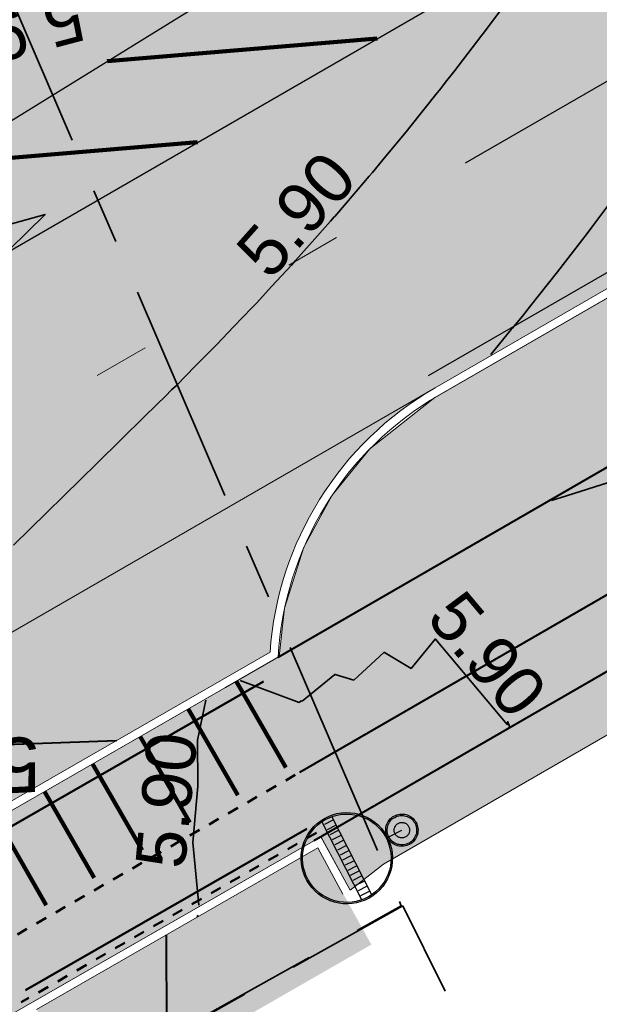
# Model space of a CAD drawing. Header units: metres. Extents: x 538891 to 1080079, y 6588829 to 13178720.
# Tile 602 of 656: x 540128 to 540138, y 6589271 to 6589289. Entities that reach past the tile are written whole.
import ezdxf

# ---------------------------------------------------------------- set-up
doc = ezdxf.new("R2010")
doc.units = ezdxf.units.M
doc.header["$LTSCALE"] = 0.4
for name, pattern in [('#16_019061_PP_TL_liiklusskeem$0$921-50less', [10, 2.5, -7.5]), ('#16_019061_PP_TL_liiklusskeem$0$VIA31', [1, 0.5, -0.5]), ('#9_DASHED', [47.625, 31.75, -15.875]), ('#9_DASHEDX2', [3.75, 2.5, -1.25]), ('KATASTRIPIIR', [17.5, 10, -2.5, 2.5, -2.5])]:
    doc.linetypes.add(name, pattern=pattern)
doc.layers.add('GEO', color=7, linetype='Continuous')
doc.layers.add('KOLDE PST', color=7, linetype='Continuous')
doc.styles.add('Arial', font='arial.ttf')
doc.styles.add('Swis721 Lt BT', font='swissl.ttf')
doc.linetypes.add('#15_019061_PP_ELV-4-01_v01_Puhas$0$KABEL3', pattern='A,7.5,-1.659124,-0.840876,["y",Arial,S=1.2,R=180,X=-0.840876,Y=0.134015],0,5.5,0,-0.840876,["y",Arial,S=1.2,R=0,X=-0.840876,Y=-0.6],-1.659124', length=18)

# ---------------------------------------------------------------- blocks, each defined once
blk = doc.blocks.new('#9_019061_PP_TL (2D)')
at = {"linetype": 'Continuous', "lineweight": 0, "true_color": 0xd6d6d6}
h = blk.add_hatch(color=254, dxfattribs=at)
h.paths.add_polyline_path([(538956.619, 6589596.418), (538956.399, 6589594.931), (538955.557, 6589591.017), (538954.133, 6589584.398), (538946.055, 6589550.904), (538946.132, 6589549.477), (538946.401, 6589548.074), (538946.857, 6589546.721), (538947.493, 6589545.441), (538948.296, 6589544.26), (538949.252, 6589543.199), (538950.343, 6589542.276), (538951.549, 6589541.511), (538969.575, 6589536.753), (538970.396, 6589536.527), (538971.211, 6589536.284), (538972.021, 6589536.023), (538972.826, 6589535.745), (538973.624, 6589535.451), (538974.416, 6589535.139), (538975.201, 6589534.81), (538975.979, 6589534.465), (538985.315, 6589530.203), (538985.898, 6589529.944), (538986.487, 6589529.698), (538987.081, 6589529.464), (538987.68, 6589529.243), (538988.283, 6589529.035), (538988.891, 6589528.839), (538989.502, 6589528.657), (538990.118, 6589528.487), (539013.921, 6589522.205), (539014.577, 6589522.037), (539015.238, 6589521.891), (539015.904, 6589521.768), (539016.573, 6589521.667), (539017.246, 6589521.589), (539017.92, 6589521.534), (539018.597, 6589521.501), (539019.273, 6589521.492), (539025.962, 6589521.511), (539026.834, 6589521.504), (539027.707, 6589521.478), (539028.578, 6589521.433), (539029.449, 6589521.369), (539030.318, 6589521.285), (539031.184, 6589521.183), (539032.049, 6589521.063), (539032.91, 6589520.923), (539044.818, 6589518.86), (539077.297, 6589513.225), (539077.296, 6589513.225), (539079.024, 6589512.918), (539080.749, 6589512.595), (539082.472, 6589512.256), (539084.191, 6589511.902), (539085.907, 6589511.533), (539087.62, 6589511.149), (539089.329, 6589510.749), (539091.034, 6589510.334), (539276.906, 6589464.221), (539339.994, 6589448.57), (539463.228, 6589417.997), (539592.906, 6589386.497), (539593.492, 6589386.288), (539594.022, 6589385.963), (539594.474, 6589385.536), (539594.828, 6589385.025), (539595.069, 6589384.452), (539595.187, 6589383.841), (539595.176, 6589383.219), (539595.038, 6589382.613), (539593.526, 6589378.182), (539596.74, 6589377.664), (539598.091, 6589381.525), (539598.409, 6589382.215), (539598.853, 6589382.833), (539599.405, 6589383.356), (539600.045, 6589383.765), (539600.751, 6589384.046), (539601.498, 6589384.189), (539602.258, 6589384.188), (539603.005, 6589384.044), (539622.839, 6589379.226), (539623.37, 6589379.093), (539623.9, 6589378.953), (539624.427, 6589378.805), (539624.953, 6589378.65), (539625.476, 6589378.489), (539625.997, 6589378.32), (539626.516, 6589378.144), (539627.032, 6589377.96), (539648.614, 6589370.134), (539669.021, 6589365.177), (539681.019, 6589364.914), (539681.156, 6589364.909), (539681.293, 6589364.901), (539681.429, 6589364.888), (539681.565, 6589364.872), (539681.701, 6589364.852), (539681.836, 6589364.829), (539681.97, 6589364.802), (539682.103, 6589364.771), (539700.86, 6589360.159), (539822.143, 6589329.985), (539839.249, 6589325.729), (539975.191, 6589291.908), (539998.095, 6589286.21), (540004.498, 6589284.617), (540014.909, 6589282.027), (540081.531, 6589265.452), (540091.239, 6589263.039), (540093.086, 6589262.702), (540094.957, 6589262.539), (540096.835, 6589262.552), (540098.704, 6589262.742), (540100.546, 6589263.105), (540102.346, 6589263.64), (540104.088, 6589264.342), (540105.757, 6589265.204), (540119.545, 6589273.167), (540135.021, 6589282.105), (540150.081, 6589290.803), (540150.8, 6589291.121), (540151.567, 6589291.295), (540152.353, 6589291.318), (540153.129, 6589291.189), (540153.866, 6589290.913), (540154.535, 6589290.499), (540155.112, 6589289.965), (540155.575, 6589289.329), (540156.315, 6589288.29), (540147.173, 6589305.886), (540145.5, 6589308.993), (540145.786, 6589308.19), (540145.939, 6589307.352), (540145.956, 6589306.5), (540145.835, 6589305.656), (540145.581, 6589304.843), (540145.199, 6589304.081), (540144.7, 6589303.39), (540144.097, 6589302.789), (540139.373, 6589298.966), (540138.753, 6589298.472), (540138.125, 6589297.988), (540137.49, 6589297.514), (540136.847, 6589297.051), (540136.197, 6589296.597), (540135.54, 6589296.154), (540134.875, 6589295.721), (540134.204, 6589295.299), (540108.475, 6589279.397), (540107.332, 6589278.725), (540106.161, 6589278.104), (540104.963, 6589277.536), (540103.741, 6589277.021), (540102.498, 6589276.561), (540101.236, 6589276.155), (540099.957, 6589275.807), (540098.663, 6589275.515), (540097.17, 6589275.246), (540095.667, 6589275.043), (540094.156, 6589274.907), (540092.641, 6589274.838), (540091.124, 6589274.835), (540089.608, 6589274.9), (540088.097, 6589275.031), (540086.593, 6589275.228), (540086.013, 6589275.334), (540071.045, 6589278.067), (540070.735, 6589278.133), (540045.334, 6589284.453), (540008.507, 6589293.615), (539981.797, 6589300.261), (539962.634, 6589305.028), (539854.991, 6589331.808), (539839.266, 6589335.721), (539795.802, 6589346.534), (539779.961, 6589350.475), (539747.852, 6589358.464), (539745.864, 6589358.958), (539683.743, 6589374.413), (539643.801, 6589384.116), (539626.573, 6589388.301), (539624.471, 6589388.811), (539620.584, 6589389.756), (539620.043, 6589389.891), (539619.504, 6589390.034), (539618.967, 6589390.184), (539618.432, 6589390.342), (539617.899, 6589390.508), (539617.369, 6589390.68), (539616.841, 6589390.861), (539616.316, 6589391.048), (539594.781, 6589398.905), (539574.375, 6589403.862), (539564.616, 6589406.232), (539550.32, 6589406.917), (539550.201, 6589406.924), (539550.082, 6589406.934), (539549.964, 6589406.946), (539549.846, 6589406.962), (539549.728, 6589406.98), (539549.611, 6589407.002), (539549.495, 6589407.026), (539549.379, 6589407.052), (539480.217, 6589423.853), (539479.286, 6589424.179), (539478.438, 6589424.681), (539477.705, 6589425.34), (539477.115, 6589426.131), (539476.692, 6589427.021), (539476.451, 6589427.978), (539476.404, 6589428.963), (539476.55, 6589429.938), (539476.921, 6589431.417), (539476.937, 6589431.486), (539476.954, 6589431.554), (539476.971, 6589431.622), (539476.989, 6589431.69), (539477.007, 6589431.758), (539477.025, 6589431.826), (539477.044, 6589431.894), (539477.062, 6589431.962), (539470.257, 6589433.641), (539470.218, 6589433.48), (539469.749, 6589431.55), (539469.425, 6589430.622), (539468.924, 6589429.776), (539468.268, 6589429.044), (539467.481, 6589428.454), (539466.594, 6589428.03), (539465.642, 6589427.787), (539464.66, 6589427.736), (539463.687, 6589427.878), (539425.886, 6589437.255), (539382.408, 6589445.676), (539380.499, 6589446.052), (539378.593, 6589446.44), (539376.689, 6589446.841), (539374.788, 6589447.254), (539372.89, 6589447.68), (539370.994, 6589448.117), (539369.102, 6589448.568), (539367.212, 6589449.03), (539341.679, 6589455.364), (539278.592, 6589471.015), (539243.813, 6589479.643), (539240.016, 6589480.586), (539092.72, 6589517.128), (539090.954, 6589517.558), (539089.184, 6589517.972), (539087.41, 6589518.37), (539085.633, 6589518.752), (539083.852, 6589519.119), (539082.069, 6589519.469), (539080.282, 6589519.804), (539078.492, 6589520.122), (539055.024, 6589524.192), (539045.026, 6589525.939), (539044.509, 6589526.046), (539043.994, 6589526.159), (539043.481, 6589526.279), (539042.969, 6589526.406), (539042.459, 6589526.54), (539041.95, 6589526.68), (539041.444, 6589526.827), (539040.939, 6589526.981), (539020.283, 6589533.423), (539020.124, 6589533.472), (539019.966, 6589533.52), (539019.806, 6589533.567), (539019.647, 6589533.614), (539019.487, 6589533.659), (539019.327, 6589533.704), (539019.167, 6589533.748), (539019.007, 6589533.79), (539001.446, 6589538.425), (539000.921, 6589538.556), (539000.392, 6589538.673), (538999.861, 6589538.775), (538999.327, 6589538.863), (538998.79, 6589538.937), (538998.252, 6589538.996), (538997.713, 6589539.04), (538997.172, 6589539.07), (538990.901, 6589539.331), (538989.82, 6589539.39), (538988.74, 6589539.479), (538987.664, 6589539.597), (538986.592, 6589539.744), (538985.523, 6589539.92), (538984.46, 6589540.125), (538983.403, 6589540.358), (538982.352, 6589540.621), (538976.477, 6589542.171), (538972.357, 6589543.376), (538966.367, 6589545.17), (538965.446, 6589545.541), (538964.553, 6589545.974), (538963.693, 6589546.469), (538962.869, 6589547.022), (538962.085, 6589547.631), (538961.346, 6589548.293), (538960.654, 6589549.004), (538960.014, 6589549.763), (538959.541, 6589550.426), (538959.111, 6589551.118), (538958.725, 6589551.837), (538958.386, 6589552.578), (538958.095, 6589553.339), (538957.853, 6589554.117), (538957.66, 6589554.909), (538957.518, 6589555.711), (538957.352, 6589556.833), (538957.228, 6589557.96), (538957.145, 6589559.091), (538957.105, 6589560.224), (538957.106, 6589561.358), (538957.15, 6589562.491), (538957.235, 6589563.621), (538957.363, 6589564.748), (538957.418, 6589565.229), (538957.476, 6589565.71), (538957.537, 6589566.19), (538957.6, 6589566.67), (538957.666, 6589567.15), (538957.735, 6589567.629), (538957.806, 6589568.108), (538957.881, 6589568.587), (538959.079, 6589575.298), (538962.064, 6589589.129), (538963.31, 6589594.998), (538960.215, 6589595.655)])
h.paths.add_polyline_path([(540045.416, 6589280.49), (540045.226, 6589280.442), (540045.049, 6589280.358), (540044.892, 6589280.241), (540044.76, 6589280.095), (540044.66, 6589279.927), (540044.594, 6589279.742), (540044.546, 6589279.548), (540044.517, 6589279.354), (540044.527, 6589279.159), (540044.575, 6589278.968), (540044.659, 6589278.791), (540044.776, 6589278.634), (540044.922, 6589278.503), (540045.09, 6589278.402), (540045.275, 6589278.336), (540051.097, 6589276.888), (540051.291, 6589276.859), (540051.487, 6589276.869), (540051.677, 6589276.917), (540051.854, 6589277.001), (540052.012, 6589277.118), (540052.143, 6589277.264), (540052.244, 6589277.432), (540052.309, 6589277.617), (540052.358, 6589277.811), (540052.386, 6589278.005), (540052.376, 6589278.201), (540052.328, 6589278.391), (540052.244, 6589278.568), (540052.127, 6589278.725), (540051.982, 6589278.857), (540051.813, 6589278.957), (540051.629, 6589279.023), (540045.806, 6589280.471), (540045.612, 6589280.5)])
h.paths.add_polyline_path([(540147.292, 6589298.631), (540147.101, 6589298.587), (540146.923, 6589298.506), (540141.727, 6589295.505), (540141.568, 6589295.391), (540141.434, 6589295.248), (540141.33, 6589295.081), (540141.261, 6589294.898), (540141.229, 6589294.704), (540141.236, 6589294.508), (540141.28, 6589294.317), (540141.361, 6589294.139), (540141.475, 6589293.98), (540141.618, 6589293.846), (540141.785, 6589293.742), (540141.968, 6589293.673), (540142.162, 6589293.641), (540142.358, 6589293.648), (540142.549, 6589293.692), (540142.727, 6589293.773), (540147.923, 6589296.774), (540148.082, 6589296.888), (540148.216, 6589297.031), (540148.32, 6589297.198), (540148.389, 6589297.381), (540148.421, 6589297.575), (540148.414, 6589297.77), (540148.37, 6589297.961), (540148.289, 6589298.14), (540148.174, 6589298.299), (540148.031, 6589298.433), (540147.865, 6589298.537), (540147.681, 6589298.606), (540147.488, 6589298.638)])
h.paths.add_polyline_path([(539856.185, 6589327.595), (539856.05, 6589327.565), (539855.923, 6589327.511), (539855.808, 6589327.435), (539855.709, 6589327.338), (539855.629, 6589327.225), (539855.571, 6589327.1), (539855.538, 6589326.966), (539855.529, 6589326.828), (539855.546, 6589326.691), (539855.588, 6589326.559), (539855.653, 6589326.437), (539855.74, 6589326.329), (539855.845, 6589326.239), (539855.965, 6589326.17), (539856.696, 6589325.841), (539857.433, 6589325.526), (539858.176, 6589325.226), (539858.925, 6589324.94), (539859.68, 6589324.668), (539860.439, 6589324.411), (539861.203, 6589324.168), (539861.972, 6589323.94), (539925.828, 6589308.054), (539926.022, 6589308.025), (539926.217, 6589308.035), (539926.407, 6589308.083), (539926.585, 6589308.167), (539926.742, 6589308.284), (539926.873, 6589308.43), (539926.974, 6589308.598), (539927.04, 6589308.783), (539927.088, 6589308.977), (539927.116, 6589309.171), (539927.106, 6589309.367), (539927.058, 6589309.557), (539926.974, 6589309.734), (539926.857, 6589309.891), (539926.712, 6589310.022), (539926.543, 6589310.123), (539926.359, 6589310.189), (539856.46, 6589327.579), (539856.323, 6589327.6)])
h.paths.add_polyline_path([(539798.462, 6589341.956), (539798.327, 6589341.926), (539798.2, 6589341.872), (539798.085, 6589341.795), (539797.986, 6589341.699), (539797.906, 6589341.586), (539797.849, 6589341.461), (539797.815, 6589341.327), (539797.806, 6589341.189), (539797.823, 6589341.051), (539797.865, 6589340.92), (539797.931, 6589340.798), (539798.017, 6589340.69), (539798.122, 6589340.6), (539798.242, 6589340.531), (539798.973, 6589340.202), (539799.71, 6589339.887), (539800.454, 6589339.587), (539801.203, 6589339.3), (539801.957, 6589339.029), (539802.716, 6589338.771), (539803.481, 6589338.529), (539804.249, 6589338.301), (539819.106, 6589334.605), (539819.32, 6589334.574), (539819.535, 6589334.585), (539819.744, 6589334.637), (539819.939, 6589334.73), (539820.112, 6589334.859), (539820.257, 6589335.019), (539820.367, 6589335.204), (539820.439, 6589335.407), (539820.471, 6589335.62), (539820.46, 6589335.836), (539820.407, 6589336.045), (539820.315, 6589336.239), (539820.186, 6589336.412), (539820.026, 6589336.557), (539819.841, 6589336.668), (539819.638, 6589336.74), (539798.737, 6589341.94), (539798.601, 6589341.961)])
h.paths.add_polyline_path([(539755.286, 6589352.671), (539755.096, 6589352.623), (539754.919, 6589352.539), (539754.762, 6589352.422), (539754.63, 6589352.277), (539754.53, 6589352.109), (539754.464, 6589351.924), (539754.416, 6589351.73), (539754.387, 6589351.536), (539754.397, 6589351.34), (539754.445, 6589351.15), (539754.529, 6589350.973), (539754.646, 6589350.816), (539754.792, 6589350.684), (539754.96, 6589350.584), (539755.145, 6589350.518), (539760.967, 6589349.069), (539761.161, 6589349.041), (539761.357, 6589349.051), (539761.547, 6589349.099), (539761.724, 6589349.183), (539761.881, 6589349.3), (539762.013, 6589349.445), (539762.113, 6589349.614), (539762.179, 6589349.798), (539762.227, 6589349.992), (539762.256, 6589350.186), (539762.246, 6589350.382), (539762.198, 6589350.572), (539762.114, 6589350.749), (539761.997, 6589350.907), (539761.851, 6589351.038), (539761.683, 6589351.138), (539761.498, 6589351.204), (539755.676, 6589352.653), (539755.482, 6589352.681)])
h.paths.add_polyline_path([(539642.542, 6589380.476), (539642.333, 6589380.422), (539642.139, 6589380.329), (539641.967, 6589380.199), (539641.823, 6589380.038), (539641.714, 6589379.853), (539641.642, 6589379.649), (539641.612, 6589379.436), (539641.624, 6589379.22), (539641.678, 6589379.011), (539641.772, 6589378.817), (539641.902, 6589378.645), (539642.062, 6589378.501), (539642.248, 6589378.392), (539642.452, 6589378.321), (539681.41, 6589368.857), (539681.548, 6589368.837), (539681.688, 6589368.843), (539681.825, 6589368.874), (539681.953, 6589368.931), (539682.068, 6589369.01), (539682.166, 6589369.11), (539682.245, 6589369.226), (539682.3, 6589369.354), (539682.331, 6589369.491), (539682.336, 6589369.631), (539682.314, 6589369.769), (539682.268, 6589369.901), (539682.197, 6589370.022), (539682.106, 6589370.128), (539681.996, 6589370.215), (539681.872, 6589370.28), (539680.245, 6589370.933), (539679.455, 6589371.235), (539678.659, 6589371.524), (539677.858, 6589371.799), (539677.053, 6589372.061), (539676.244, 6589372.31), (539675.43, 6589372.544), (539674.613, 6589372.765), (539673.792, 6589372.971), (539642.971, 6589380.458), (539642.757, 6589380.488)])
h.paths.add_polyline_path([(539565.669, 6589399.152), (539565.501, 6589399.089), (539565.354, 6589398.987), (539565.236, 6589398.853), (539565.155, 6589398.694), (539565.114, 6589398.52), (539565.116, 6589398.341), (539565.128, 6589398.247), (539565.153, 6589398.156), (539565.189, 6589398.068), (539565.237, 6589397.986), (539565.296, 6589397.912), (539565.364, 6589397.846), (539565.44, 6589397.79), (539565.524, 6589397.744), (539566.236, 6589397.414), (539566.957, 6589397.101), (539567.684, 6589396.804), (539568.418, 6589396.524), (539569.158, 6589396.261), (539569.905, 6589396.016), (539570.656, 6589395.788), (539571.413, 6589395.577), (539624.038, 6589382.793), (539624.232, 6589382.766), (539624.428, 6589382.777), (539624.618, 6589382.826), (539624.794, 6589382.911), (539624.951, 6589383.029), (539625.081, 6589383.175), (539625.181, 6589383.344), (539625.246, 6589383.529), (539625.293, 6589383.724), (539625.32, 6589383.918), (539625.309, 6589384.113), (539625.26, 6589384.303), (539625.175, 6589384.48), (539625.057, 6589384.636), (539624.911, 6589384.767), (539624.742, 6589384.867), (539624.557, 6589384.931), (539566.023, 6589399.15), (539565.846, 6589399.173)])
h.paths.add_polyline_path([(539480.808, 6589419.797), (539480.673, 6589419.766), (539480.545, 6589419.711), (539480.43, 6589419.633), (539480.332, 6589419.535), (539480.253, 6589419.42), (539480.197, 6589419.293), (539480.165, 6589419.158), (539480.158, 6589419.019), (539480.177, 6589418.881), (539480.222, 6589418.75), (539480.29, 6589418.628), (539480.379, 6589418.522), (539480.486, 6589418.433), (539480.608, 6589418.366), (539481.431, 6589418.017), (539482.26, 6589417.682), (539483.095, 6589417.363), (539483.935, 6589417.059), (539484.781, 6589416.77), (539485.633, 6589416.497), (539486.489, 6589416.239), (539487.349, 6589415.997), (539515.455, 6589409.17), (539515.669, 6589409.14), (539515.884, 6589409.152), (539516.093, 6589409.206), (539516.287, 6589409.299), (539516.46, 6589409.429), (539516.603, 6589409.59), (539516.713, 6589409.775), (539516.784, 6589409.979), (539516.814, 6589410.192), (539516.802, 6589410.408), (539516.748, 6589410.617), (539516.654, 6589410.811), (539516.525, 6589410.983), (539516.364, 6589411.127), (539516.178, 6589411.236), (539515.975, 6589411.307), (539481.084, 6589419.783), (539480.947, 6589419.803)])
h.paths.add_polyline_path([(539411.518, 6589436.162), (539411.379, 6589436.121), (539411.251, 6589436.053), (539411.138, 6589435.963), (539411.045, 6589435.852), (539410.975, 6589435.726), (539410.93, 6589435.588), (539410.913, 6589435.444), (539410.924, 6589435.3), (539410.961, 6589435.161), (539411.026, 6589435.031), (539411.113, 6589434.916), (539411.221, 6589434.82), (539411.346, 6589434.747), (539411.482, 6589434.698), (539424.542, 6589431.459), (539429.395, 6589430.255), (539429.589, 6589430.226), (539429.785, 6589430.236), (539429.975, 6589430.284), (539430.152, 6589430.369), (539430.309, 6589430.486), (539430.44, 6589430.631), (539430.541, 6589430.8), (539430.606, 6589430.984), (539430.654, 6589431.178), (539430.682, 6589431.373), (539430.672, 6589431.568), (539430.624, 6589431.759), (539430.54, 6589431.936), (539430.423, 6589432.093), (539430.278, 6589432.225), (539430.11, 6589432.326), (539429.925, 6589432.392), (539425.084, 6589433.591), (539411.805, 6589436.163), (539411.661, 6589436.176)])
at = {"linetype": 'Continuous', "lineweight": 0, "true_color": 0xffdf7f}
h = blk.add_hatch(color=41, dxfattribs=at)
edge = h.paths.add_edge_path()
edge.add_line((540093.198, 6589254.743), (540093.146, 6589254.465))
edge.add_line((540093.146, 6589254.465), (540094.385, 6589252.136))
edge.add_line((540094.385, 6589252.136), (540094.986, 6589252.456))
edge.add_line((540094.986, 6589252.456), (540103.606, 6589257.075))
edge.add_arc((540150.834, 6589168.93), 100, 116.44621, 118.18256, ccw=False)
edge.add_arc((540095.922, 6589279.327), 23.3, 296.4462, 299.2481)
edge.add_line((540107.306, 6589258.997), (540112.428, 6589261.866))
edge.add_arc((540122.2, 6589244.416), 20, 105.1499, 119.2481, ccw=False)
edge.add_arc((540113.523, 6589276.462), 13.2, 285.1499, 311.7373)
edge.add_line((540122.311, 6589266.612), (540125.49, 6589269.448))
edge.add_arc((540132.147, 6589261.986), 10, 119.8756, 131.7373, ccw=False)
edge.add_line((540127.166, 6589270.657), (540132.825, 6589273.908))
edge.add_line((540132.825, 6589273.908), (540146.32, 6589281.702))
edge.add_arc((540147.32, 6589279.97), 2, 28.4285, 120.0082, ccw=False)
edge.add_line((540149.079, 6589280.922), (540157.642, 6589285.608))
edge.add_line((540157.642, 6589285.608), (540157.756, 6589285.671))
edge.add_line((540157.756, 6589285.671), (540156.315, 6589288.29))
edge.add_line((540156.315, 6589288.29), (540156.193, 6589288.203))
edge.add_line((540156.193, 6589288.203), (540155.217, 6589289.573))
edge.add_arc((540152.081, 6589287.339), 3.85, 35.4717, 120.0082)
edge.add_line((540150.156, 6589290.673), (540146.788, 6589288.728))
edge.add_arc((540143.997, 6589287.553), 3.028, -59.782, 22.8354, ccw=False)
edge.add_line((540145.521, 6589284.936), (540131.228, 6589276.681))
edge.add_line((540131.228, 6589276.681), (540125.17, 6589273.2))
edge.add_arc((540132.962, 6589260.971), 14.5, 122.5067, 131.4712)
edge.add_line((540123.36, 6589271.836), (540120.181, 6589269))
edge.add_arc((540113.523, 6589276.462), 10, 285.1533, 311.7373, ccw=False)
edge.add_arc((540122.202, 6589244.416), 23.2, 105.1533, 119.2515)
edge.add_line((540110.865, 6589264.658), (540105.563, 6589261.689))
edge.add_arc((540097.355, 6589276.347), 16.8, 259.4475, 299.2481, ccw=False)
edge.add_line((540094.278, 6589259.831), (540081.836, 6589262.146))
edge.add_line((540081.836, 6589262.146), (540052.599, 6589269.51))
edge.add_arc((540053.576, 6589273.389), 4, 182.03, 255.8645, ccw=False)
edge.add_line((540049.578, 6589273.247), (540048.642, 6589273.48))
edge.add_line((540048.642, 6589273.48), (540045.818, 6589274.183))
edge.add_line((540045.818, 6589274.183), (540045.301, 6589274.311))
edge.add_arc((540042.425, 6589275.166), 3, 255.8645, 343.4513, ccw=False)
edge.add_line((540041.692, 6589272.256), (540018.873, 6589277.989))
edge.add_arc((539971.036, 6589087.091), 196.8, 75.93195, 79.22948)
edge.add_line((540007.813, 6589280.424), (540002.01, 6589281.523))
edge.add_line((540002.01, 6589281.523), (539997.508, 6589282.379))
edge.add_arc((540016.826, 6589383.728), 103.173, 256.37498, 259.20847, ccw=False)
edge.add_line((539992.522, 6589283.458), (539978.82, 6589286.891))
edge.add_line((539978.82, 6589286.891), (539967.738, 6589289.668))
edge.add_arc((539845.423, 6588801.56), 503.2, 75.93195, 78.3238)
edge.add_line((539947.261, 6589294.348), (539874.805, 6589309.321))
edge.add_arc((539935.519, 6589603.113), 300, 251.50595, 258.3238, ccw=False)
edge.add_line((539840.357, 6589318.606), (539826.623, 6589323.2))
edge.add_line((539826.623, 6589323.2), (539808.227, 6589329.353))
edge.add_arc((539791.89, 6589280.513), 51.5, 71.5059, 90.8028)
edge.add_line((539791.169, 6589332.008), (539784.033, 6589331.908))
edge.add_arc((539783.774, 6589350.406), 18.5, 240.8111, 270.8028, ccw=False)
edge.add_line((539774.752, 6589334.255), (539767.6, 6589338.251))
edge.add_arc((539742.484, 6589293.29), 51.5, 60.8111, 86.6402)
edge.add_line((539745.502, 6589344.702), (539744.054, 6589344.787))
edge.add_arc((539759.002, 6589597.263), 252.918, 256.8587, 266.61175, ccw=False)
edge.add_arc((539764.853, 6589615.759), 272.264, 253.07093, 256.54465, ccw=False)
edge.add_line((539685.573, 6589355.293), (539684.553, 6589352.259))
edge.add_arc((539759.851, 6589598.285), 257.291, 252.98293, 256.65284)
edge.add_arc((539758.774, 6589595.02), 253.865, 256.71933, 266.63371)
edge.add_line((539743.867, 6589341.592), (539745.314, 6589341.507))
edge.add_arc((539742.484, 6589293.29), 48.3, 60.8111, 86.6402, ccw=False)
edge.add_line((539766.039, 6589335.457), (539773.191, 6589331.462))
edge.add_arc((539783.774, 6589350.406), 21.7, 240.8111, 270.8028)
edge.add_line((539784.078, 6589328.708), (539791.214, 6589328.808))
edge.add_arc((539791.89, 6589280.513), 48.3, 71.5059, 90.8028, ccw=False)
edge.add_line((539807.212, 6589326.319), (539825.608, 6589320.165))
edge.add_line((539825.608, 6589320.165), (539839.342, 6589315.572))
edge.add_arc((539935.519, 6589603.113), 303.2, 251.50595, 258.3238)
edge.add_line((539874.157, 6589306.188), (539946.613, 6589291.214))
edge.add_arc((539798.615, 6588593.75), 712.993, 75.342555, 78.019821, ccw=False)
edge.add_line((539979.031, 6589283.54), (539984.298, 6589282.22))
edge.add_line((539984.298, 6589282.22), (539986.242, 6589281.732))
edge.add_line((539986.242, 6589281.732), (539991.76, 6589280.35))
edge.add_arc((540017.078, 6589385.405), 108.063, 256.45052, 259.19589)
edge.add_line((539996.821, 6589279.258), (540001.322, 6589278.401))
edge.add_line((540001.322, 6589278.401), (540007.176, 6589277.288))
edge.add_line((540007.176, 6589277.288), (540012.15, 6589276.272))
edge.add_arc((539969.659, 6589080.838), 200, 75.93195, 77.73365, ccw=False)
edge.add_line((540018.274, 6589274.84), (540029.999, 6589271.901))
edge.add_line((540029.999, 6589271.901), (540081.094, 6589259.034))
edge.add_line((540081.094, 6589259.034), (540086.879, 6589257.955))
edge.add_line((540086.879, 6589257.955), (540091.598, 6589257.076))
edge.add_arc((540091.232, 6589255.11), 2, -10.5525, 79.4427, ccw=False)
at = {"linetype": 'Continuous', "lineweight": 0, "true_color": 0xffcdcd}
h = blk.add_hatch(color=254, dxfattribs=at)
edge = h.paths.add_edge_path()
edge.add_arc((540122.546, 6589267.971), 6, 64.1193, 120.0082, ccw=False)
edge.add_line((540125.165, 6589273.369), (540132.036, 6589277.321))
edge.add_arc((540138.022, 6589276.909), 6, 120.0082, 176.0658, ccw=False)
edge.add_line((540135.021, 6589282.105), (540119.545, 6589273.167))
at = {"color": 5, "linetype": '#9_DASHED', "lineweight": 50, "true_color": 0x0000ff}
for p, q in [((540125.363, 6589273.024), (540131.916, 6589276.789)), ((540127.61, 6589271.201), (540132.7, 6589274.125))]:
    blk.add_line(p, q, dxfattribs=at)
at = {"color": 5, "linetype": 'Continuous', "lineweight": 40, "true_color": 0x0000ff}
for p, q in [((540123.583, 6589275.522), (540129.254, 6589275.721)), ((540130.155, 6589272.201), (540130.162, 6589269.898))]:
    blk.add_line(p, q, dxfattribs=at)
at = {"color": 1, "linetype": 'Continuous', "lineweight": 9, "true_color": 0xff0000}
for p, q in [((540132.956, 6589273.98), (540133.487, 6589273.014)), ((540127.735, 6589270.984), (540132.825, 6589273.908)), ((540127.809, 6589270.854), (540132.9, 6589273.778)), ((540132.897, 6589273.776), (540133.355, 6589272.942))]:
    blk.add_line(p, q, dxfattribs=at)
at = {"color": 82, "linetype": '#9_DASHEDX2', "lineweight": 40, "true_color": 0x33cc00}
blk.add_line((540130.733, 6589272.533), (540130.709, 6589272.547), dxfattribs=at)
at = {"color": 1, "linetype": 'Continuous', "lineweight": 9, "true_color": 0xff0000, "flags": 128}
for points in [[(540014.909, 6589282.027), (540045.34, 6589274.456), (540049.576, 6589273.402), (540081.531, 6589265.452, -0.401329), (540083.747, 6589261.946), (540087.716, 6589261.206, -0.377479), (540091.239, 6589263.039, 0.190112), (540105.757, 6589265.204), (540119.545, 6589273.167, -0.248813), (540125.165, 6589273.369), (540132.036, 6589277.321, -0.249595), (540135.021, 6589282.105), (540150.081, 6589290.803, -0.386552), (540155.339, 6589289.66), (540156.315, 6589288.29)], [(540014.873, 6589281.881), (540045.304, 6589274.31), (540049.54, 6589273.257), (540081.495, 6589265.306, -0.416943), (540083.566, 6589261.827), (540087.813, 6589261.036, -0.390048), (540091.204, 6589262.893, 0.190126), (540105.832, 6589265.074), (540119.62, 6589273.037, -0.252402), (540125.17, 6589273.2), (540132.181, 6589277.231, -0.253215), (540135.096, 6589281.975), (540150.156, 6589290.673, -0.386552), (540155.217, 6589289.573), (540156.193, 6589288.203)]]:
    blk.add_lwpolyline(points, format="xyb", dxfattribs=at)
at = {"color": 41, "linetype": 'Continuous', "lineweight": 9, "true_color": 0xffdf7f, "flags": 128}
blk.add_lwpolyline([(540116.973, 6589263.72, 0.116533), (540122.311, 6589266.612), (540125.49, 6589269.448, -0.051802), (540127.166, 6589270.657), (540132.825, 6589273.908), (540146.32, 6589281.702, -0.422312), (540149.079, 6589280.922), (540157.642, 6589285.608), (540157.756, 6589285.671), (540156.315, 6589288.29), (540156.193, 6589288.203), (540155.217, 6589289.573, 0.386552), (540150.156, 6589290.673), (540146.788, 6589288.728, -0.376958), (540145.521, 6589284.936), (540131.228, 6589276.681), (540125.17, 6589273.2, 0.039135), (540123.36, 6589271.836), (540120.181, 6589269, -0.116518), (540116.137, 6589266.809, 0.061593)], format="xyb", dxfattribs=at)
at = {"color": 5, "linetype": 'Continuous', "lineweight": 35, "true_color": 0x0000ff, "flags": 128}
for points in [[(540136.028, 6589282.709), (540136.4, 6589283.16), (540136.422, 6589283.187), (540136.568, 6589283.363), (540136.601, 6589283.405), (540136.749, 6589283.591), (540137.237, 6589284.203), (540137.672, 6589284.767), (540137.775, 6589284.901), (540137.897, 6589285.06), (540138.292, 6589285.592)], [(540127.39, 6589279.258), (540128.906, 6589280.744), (540129.764, 6589281.586), (540130.164, 6589281.98), (540130.229, 6589282.044), (540130.254, 6589282.067), (540130.339, 6589282.151), (540130.68, 6589282.495), (540130.974, 6589282.792), (540131.068, 6589282.887), (540131.38, 6589283.214), (540131.703, 6589283.551), (540131.788, 6589283.64), (540132.07, 6589283.947), (540132.422, 6589284.328), (540132.498, 6589284.411), (540132.749, 6589284.694), (540133.131, 6589285.124), (540133.198, 6589285.199), (540133.207, 6589285.21), (540133.417, 6589285.455), (540133.83, 6589285.937), (540133.887, 6589286.004), (540134.075, 6589286.231), (540134.52, 6589286.769), (540134.567, 6589286.827), (540135.06, 6589287.445), (540135.101, 6589287.496), (540135.237, 6589287.667), (540135.358, 6589287.824), (540135.87, 6589288.489), (540135.897, 6589288.524), (540135.984, 6589288.641), (540136.53, 6589289.376)], [(540117.542, 6589275.022), (540118.019, 6589275.49), (540118.084, 6589275.554), (540119.398, 6589276.843), (540121.404, 6589278.811), (540121.704, 6589279.106), (540122.572, 6589279.957), (540125.267, 6589282.601), (540125.39, 6589282.722), (540125.668, 6589282.995), (540127.963, 6589285.246), (540124.704, 6589284.339), (540124.49, 6589284.279), (540123.824, 6589284.094), (540120.241, 6589283.096), (540119.516, 6589282.894), (540117.896, 6589282.442), (540115.779, 6589281.853)], [(540138.29, 6589280.433), (540137.4, 6589280.152), (540137.4, 6589280.151), (540137.4, 6589280.151), (540137.128, 6589280.065)], [(540136.366, 6589275.976), (540136.338, 6589276.06), (540136.337, 6589276.062), (540136.334, 6589276.047), (540136.334, 6589276.047), (540136.328, 6589276.01), (540135.028, 6589277.554), (540135.022, 6589277.561), (540135.021, 6589277.559), (540135.021, 6589277.559), (540134.586, 6589277.026), (540134.104, 6589277.314), (540134.099, 6589277.318), (540134.097, 6589277.316), (540134.097, 6589277.316), (540133.554, 6589276.814), (540133.215, 6589276.917), (540133.21, 6589276.918), (540133.209, 6589276.917), (540133.209, 6589276.917), (540132.618, 6589276.436), (540132.597, 6589276.438), (540132.596, 6589276.438), (540132.596, 6589276.438), (540132.596, 6589276.438), (540132.562, 6589276.411), (540132.559, 6589276.411), (540131.492, 6589276.81)], [(540130.871, 6589276.453), (540130.724, 6589275.727), (540130.731, 6589274.92), (540130.731, 6589274.903), (540130.731, 6589274.895), (540130.731, 6589274.895), (540130.635, 6589273.874), (540130.749, 6589272.738)]]:
    blk.add_lwpolyline(points, dxfattribs=at)
at = {"color": 5, "linetype": 'Continuous', "lineweight": 40, "true_color": 0x0000ff, "flags": 128}
for points in [[(540132.181, 6589277.231), (540145.521, 6589284.936, 0.380365), (540146.776, 6589288.721)], [(540149.079, 6589280.922, 0.422312), (540146.32, 6589281.702), (540132.825, 6589273.908)]]:
    blk.add_lwpolyline(points, format="xyb", dxfattribs=at)
at = {"color": 254, "linetype": 'Continuous', "lineweight": 5, "true_color": 0xffcdcd, "flags": 128}
blk.add_lwpolyline([(540119.545, 6589273.167, -0.248813), (540125.165, 6589273.369), (540132.036, 6589277.321, -0.249595), (540135.021, 6589282.105)], format="xyb", close=True, dxfattribs=at)
at = {"color": 254, "linetype": 'Continuous', "lineweight": 9, "true_color": 0xd7cdff}
blk.add_solid([(540133.868, 6589272.027), (540132.9, 6589273.778), (540128.806, 6589269.119), (540127.809, 6589270.854)], dxfattribs=at)
at = {"color": 5, "true_color": 0x0000ff, "attachment_point": 8, "style": 'Swis721 Lt BT'}
for insert, char_height, rotation, line_spacing_factor in [((540127.336, 6589288.991), 0.9, 194.7739, 1.004016), ((540132.854, 6589284.939), 0.9, 48.392, 1.004016), ((540135.619, 6589276.984), 0.9, 310.0912, 1.004016), ((540130.617, 6589274.596), 0.9, 84.6704, 1.004016), ((540126.485, 6589275.737), 1, 183.0155, 0.25)]:
    blk.add_mtext('5.90', dxfattribs=dict(at, insert=insert, char_height=char_height, rotation=rotation, line_spacing_factor=line_spacing_factor))
blk = doc.blocks.new('KOLDE PST TL')
at = {"color": 7}
blk.add_blockref('#9_019061_PP_TL (2D)', (0, 0), dxfattribs=at)
blk = doc.blocks.new('#13_KOLDE TAIM (2D)')
at = {"linetype": 'Continuous', "lineweight": 0, "true_color": 0xc4f877}
blk.add_hatch(color=71, dxfattribs=at).paths.add_polyline_path([(540132.197, 6589277.241), (540145.452, 6589284.896), (540146.317, 6589285.603), (540146.619, 6589286.033), (540146.919, 6589286.758), (540147.015, 6589287.347), (540147.019, 6589287.648), (540146.794, 6589288.731), (540142.626, 6589286.324), (540135.018, 6589281.929), (540133.843, 6589281.003), (540133.159, 6589280.162), (540132.649, 6589279.223), (540132.298, 6589278.118)])
h = blk.add_hatch(color=71, dxfattribs=at)
edge = h.paths.add_edge_path()
edge.add_line((540133.487, 6589273.014), (540134.087, 6589273.482))
edge.add_line((540134.087, 6589273.482), (540146.82, 6589280.836))
edge.add_arc((540147.32, 6589279.97), 1, 28.4285, 120.0082, ccw=False)
edge.add_line((540148.199, 6589280.446), (540149.079, 6589280.922))
edge.add_arc((540147.32, 6589279.97), 2, 28.4285, 120.0082)
edge.add_line((540146.32, 6589281.702), (540132.955, 6589273.983))
edge.add_line((540132.955, 6589273.983), (540133.487, 6589273.014))
at = {"color": 71, "linetype": 'Continuous', "lineweight": 5, "true_color": 0xc4f877, "flags": 128}
blk.add_lwpolyline([(540132.197, 6589277.241), (540145.452, 6589284.896), (540146.317, 6589285.603), (540146.619, 6589286.033), (540146.919, 6589286.758), (540147.015, 6589287.347), (540147.019, 6589287.648), (540146.794, 6589288.731), (540142.626, 6589286.324), (540135.018, 6589281.929), (540133.843, 6589281.003), (540133.159, 6589280.162), (540132.649, 6589279.223), (540132.298, 6589278.118)], close=True, dxfattribs=at)
blk.add_lwpolyline([(540133.487, 6589273.014), (540134.087, 6589273.482), (540146.82, 6589280.836, -0.422312), (540148.199, 6589280.446), (540149.079, 6589280.922, 0.422312), (540146.32, 6589281.702), (540132.955, 6589273.983)], format="xyb", close=True, dxfattribs=at)
blk = doc.blocks.new('Kolde pst Taim')
at = {"color": 13, "true_color": 0xff4646}
blk.add_blockref('#13_KOLDE TAIM (2D)', (0, 0), dxfattribs=at)
blk = doc.blocks.new('#15_019061_PP_ELV-4-01_v01_Puhas$0$A$C02C50846')
at = {"color": 1, "linetype": 'Continuous', "lineweight": 25, "true_color": 0xff0000}
for p, q in [((1.401, 0.137), (0.761, 1.874)), ((1.626, 0.219), (0.986, 1.957)), ((2.095, 1.379), (2.414, 1.496))]:
    blk.add_line(p, q, dxfattribs=at)
at = {"color": 1, "linetype": '#15_019061_PP_ELV-4-01_v01_Puhas$0$KABEL3', "lineweight": 25, "true_color": 0xff0000}
for p, q in [((0.999, 1.874), (0.812, 1.805)), ((1.041, 1.761), (0.853, 1.692)), ((1.082, 1.649), (0.895, 1.58)), ((1.124, 1.536), (0.936, 1.467)), ((1.165, 1.423), (0.977, 1.354)), ((1.207, 1.311), (1.019, 1.242)), ((1.248, 1.198), (1.06, 1.129)), ((1.286, 1.084), (1.099, 1.015)), ((1.328, 0.972), (1.14, 0.903)), ((1.369, 0.859), (1.182, 0.79)), ((1.411, 0.747), (1.223, 0.677)), ((1.452, 0.634), (1.264, 0.565)), ((1.494, 0.521), (1.306, 0.452)), ((1.535, 0.409), (1.347, 0.34)), ((1.577, 0.296), (1.389, 0.227))]:
    blk.add_line(p, q, dxfattribs=at)
at = {"color": 1, "linetype": 'Continuous', "lineweight": 25, "true_color": 0xff0000, "flags": 128}
for points in [[(2.155, 1.047), (2.15, 0.952), (2.136, 0.859), (2.113, 0.768), (2.082, 0.679), (2.041, 0.594), (1.993, 0.513), (1.937, 0.437), (1.873, 0.367), (1.803, 0.304), (1.728, 0.248), (1.647, 0.199), (1.561, 0.159), (1.473, 0.127), (1.381, 0.104), (1.288, 0.09), (1.194, 0.086), (1.099, 0.09), (1.006, 0.104), (0.915, 0.127), (0.826, 0.159), (0.741, 0.199), (0.66, 0.248), (0.584, 0.304), (0.514, 0.367), (0.451, 0.437), (0.395, 0.513), (0.346, 0.594), (0.306, 0.679), (0.274, 0.768), (0.251, 0.859), (0.237, 0.952), (0.233, 1.047), (0.237, 1.141), (0.251, 1.234), (0.274, 1.326), (0.306, 1.414), (0.346, 1.5), (0.395, 1.581), (0.451, 1.656), (0.514, 1.726), (0.584, 1.79), (0.66, 1.846), (0.741, 1.894), (0.826, 1.935), (0.915, 1.966), (1.006, 1.989), (1.099, 2.003), (1.194, 2.008), (1.288, 2.003), (1.381, 1.989), (1.473, 1.966), (1.561, 1.935), (1.647, 1.894), (1.728, 1.846), (1.803, 1.79), (1.873, 1.726), (1.937, 1.656), (1.993, 1.581), (2.041, 1.5), (2.082, 1.414), (2.113, 1.326), (2.136, 1.234), (2.15, 1.141)], [(2.125, 1.047), (2.12, 0.955), (2.107, 0.865), (2.085, 0.776), (2.054, 0.69), (2.015, 0.608), (1.968, 0.529), (1.913, 0.456), (1.852, 0.388), (1.784, 0.327), (1.711, 0.273), (1.633, 0.226), (1.55, 0.186), (1.464, 0.156), (1.375, 0.134), (1.285, 0.12), (1.194, 0.116), (1.102, 0.12), (1.012, 0.134), (0.923, 0.156), (0.837, 0.186), (0.755, 0.226), (0.676, 0.273), (0.603, 0.327), (0.535, 0.388), (0.474, 0.456), (0.419, 0.529), (0.372, 0.608), (0.333, 0.69), (0.303, 0.776), (0.28, 0.865), (0.267, 0.955), (0.263, 1.047), (0.267, 1.138), (0.28, 1.228), (0.303, 1.317), (0.333, 1.403), (0.372, 1.486), (0.419, 1.564), (0.474, 1.637), (0.535, 1.705), (0.603, 1.766), (0.676, 1.821), (0.755, 1.868), (0.837, 1.907), (0.923, 1.938), (1.012, 1.96), (1.102, 1.973), (1.194, 1.978), (1.285, 1.973), (1.375, 1.96), (1.464, 1.938), (1.55, 1.907), (1.633, 1.868), (1.711, 1.821), (1.784, 1.766), (1.852, 1.705), (1.913, 1.637), (1.968, 1.564), (2.015, 1.486), (2.054, 1.403), (2.085, 1.317), (2.107, 1.228), (2.12, 1.138)], [(2.754, 1.496), (2.753, 1.463), (2.748, 1.43), (2.74, 1.398), (2.728, 1.366), (2.714, 1.336), (2.697, 1.307), (2.677, 1.281), (2.655, 1.256), (2.63, 1.233), (2.603, 1.214), (2.575, 1.196), (2.545, 1.182), (2.513, 1.171), (2.481, 1.163), (2.448, 1.158), (2.414, 1.156), (2.381, 1.158), (2.348, 1.163), (2.316, 1.171), (2.284, 1.182), (2.254, 1.196), (2.226, 1.214), (2.199, 1.233), (2.174, 1.256), (2.152, 1.281), (2.132, 1.307), (2.115, 1.336), (2.1, 1.366), (2.089, 1.398), (2.081, 1.43), (2.076, 1.463), (2.075, 1.496), (2.076, 1.53), (2.081, 1.562), (2.089, 1.595), (2.1, 1.626), (2.115, 1.656), (2.132, 1.685), (2.152, 1.712), (2.174, 1.737), (2.199, 1.759), (2.226, 1.779), (2.254, 1.796), (2.284, 1.81), (2.316, 1.821), (2.348, 1.83), (2.381, 1.834), (2.414, 1.836), (2.448, 1.834), (2.481, 1.83), (2.513, 1.821), (2.545, 1.81), (2.575, 1.796), (2.603, 1.779), (2.63, 1.759), (2.655, 1.737), (2.677, 1.712), (2.697, 1.685), (2.714, 1.656), (2.728, 1.626), (2.74, 1.595), (2.748, 1.562), (2.753, 1.53)], [(2.724, 1.496), (2.723, 1.466), (2.718, 1.436), (2.711, 1.406), (2.701, 1.378), (2.688, 1.35), (2.672, 1.324), (2.654, 1.3), (2.634, 1.277), (2.611, 1.257), (2.587, 1.239), (2.561, 1.223), (2.533, 1.21), (2.504, 1.2), (2.475, 1.192), (2.445, 1.188), (2.414, 1.186), (2.384, 1.188), (2.354, 1.192), (2.324, 1.2), (2.296, 1.21), (2.268, 1.223), (2.242, 1.239), (2.218, 1.257), (2.195, 1.277), (2.175, 1.3), (2.157, 1.324), (2.141, 1.35), (2.128, 1.378), (2.118, 1.406), (2.111, 1.436), (2.106, 1.466), (2.105, 1.496), (2.106, 1.527), (2.111, 1.557), (2.118, 1.586), (2.128, 1.615), (2.141, 1.642), (2.157, 1.668), (2.175, 1.693), (2.195, 1.715), (2.218, 1.736), (2.242, 1.754), (2.268, 1.769), (2.296, 1.782), (2.324, 1.793), (2.354, 1.8), (2.384, 1.805), (2.414, 1.806), (2.445, 1.805), (2.475, 1.8), (2.504, 1.793), (2.533, 1.782), (2.561, 1.769), (2.587, 1.754), (2.611, 1.736), (2.634, 1.715), (2.654, 1.693), (2.672, 1.668), (2.688, 1.642), (2.701, 1.615), (2.711, 1.586), (2.718, 1.557), (2.723, 1.527)], [(2.577, 1.496), (2.576, 1.48), (2.574, 1.464), (2.57, 1.449), (2.565, 1.434), (2.558, 1.419), (2.55, 1.406), (2.54, 1.393), (2.53, 1.381), (2.518, 1.37), (2.505, 1.361), (2.491, 1.353), (2.477, 1.346), (2.462, 1.34), (2.446, 1.337), (2.43, 1.334), (2.414, 1.333), (2.398, 1.334), (2.383, 1.337), (2.367, 1.34), (2.352, 1.346), (2.338, 1.353), (2.324, 1.361), (2.311, 1.37), (2.299, 1.381), (2.289, 1.393), (2.279, 1.406), (2.271, 1.419), (2.264, 1.434), (2.259, 1.449), (2.255, 1.464), (2.252, 1.48), (2.252, 1.496), (2.252, 1.512), (2.255, 1.528), (2.259, 1.543), (2.264, 1.558), (2.271, 1.573), (2.279, 1.587), (2.289, 1.599), (2.299, 1.611), (2.311, 1.622), (2.324, 1.632), (2.338, 1.64), (2.352, 1.647), (2.367, 1.652), (2.383, 1.656), (2.398, 1.658), (2.414, 1.659), (2.43, 1.658), (2.446, 1.656), (2.462, 1.652), (2.477, 1.647), (2.491, 1.64), (2.505, 1.632), (2.518, 1.622), (2.53, 1.611), (2.54, 1.599), (2.55, 1.587), (2.558, 1.573), (2.565, 1.558), (2.57, 1.543), (2.574, 1.528), (2.576, 1.512)]]:
    blk.add_lwpolyline(points, close=True, dxfattribs=at)
blk = doc.blocks.new('#15_Kolde pst ELV-3 (2D)')
at = {"color": 1, "true_color": 0xff0000, "xscale": 0.8599499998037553, "yscale": 0.8599499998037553, "zscale": 0.8599499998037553, "rotation": 6.791846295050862}
blk.add_blockref('#15_019061_PP_ELV-4-01_v01_Puhas$0$A$C02C50846', (540132.511, 6589272.575), dxfattribs=at)
blk = doc.blocks.new('Kolde pst EL')
at = {"color": 13, "true_color": 0xff4646}
blk.add_blockref('#15_Kolde pst ELV-3 (2D)', (0, 0), dxfattribs=at)
blk = doc.blocks.new('#16_Kolde TL (2D)')
at = {"color": 7, "linetype": 'Continuous', "lineweight": 30}
blk.add_line((540144.227, 6589291.175), (540135.568, 6589286.174), dxfattribs=at)
at = {"color": 2, "linetype": 'Continuous', "lineweight": 30, "true_color": 0xffff00}
blk.add_line((540145.728, 6589288.577), (540134.896, 6589282.322), dxfattribs=at)
at = {"color": 7, "linetype": 'Continuous', "lineweight": 100}
for p, q in [((540133.972, 6589288.428), (540129.086, 6589288.021)), ((540130.724, 6589286.552), (540126.084, 6589286.166)), ((540132.319, 6589275.232), (540131.421, 6589276.794)), ((540131.453, 6589274.734), (540130.554, 6589276.296)), ((540130.586, 6589274.235), (540129.687, 6589275.797)), ((540129.719, 6589273.737), (540128.82, 6589275.299)), ((540128.852, 6589273.238), (540127.954, 6589274.8)), ((540127.985, 6589272.739), (540127.087, 6589274.302))]:
    blk.add_line(p, q, dxfattribs=at)
at = {"color": 7, "linetype": 'Continuous', "lineweight": 40}
blk.add_line((540145.72, 6589282.741), (540132.567, 6589275.144), dxfattribs=at)
at = {"color": 7, "linetype": '#16_019061_PP_TL_liiklusskeem$0$VIA31', "lineweight": 50}
for p, q in [((540132.492, 6589275.1), (540126.891, 6589271.883)), ((540132.874, 6589274.052), (540127.533, 6589270.983))]:
    blk.add_line(p, q, dxfattribs=at)
at = {"color": 7, "linetype": 'Continuous', "lineweight": 25, "flags": 128}
blk.add_lwpolyline([(540088.544, 6589270.181, 0.180942), (540105.731, 6589273.586), (540140.736, 6589295.221), (540142.468, 6589296.222)], format="xyb", dxfattribs=at)
at = {"color": 7, "linetype": 'Continuous', "lineweight": 30, "flags": 128}
blk.add_lwpolyline([(540088.717, 6589267.36, 0.157995), (540102.436, 6589270.215), (540142.852, 6589293.557)], format="xyb", dxfattribs=at)
at = {"color": 7, "linetype": '#16_019061_PP_TL_liiklusskeem$0$921-50less', "lineweight": 20, "flags": 128}
blk.add_lwpolyline([(540088.715, 6589267.335, 0.177663), (540109.077, 6589270.874), (540134.702, 6589285.674)], format="xyb", dxfattribs=at)
blk = doc.blocks.new('Kolde pst märgistus')
at = {"color": 13, "true_color": 0xff4646}
blk.add_blockref('#16_Kolde TL (2D)', (0, 0), dxfattribs=at)

msp = doc.modelspace()

# ---------------------------------------------------------------- linework, layer by layer
at = {"layer": 'GEO', "color": 35, "linetype": 'KATASTRIPIIR', "lineweight": 35, "true_color": 0xb1703a, "flags": 128}
for points in [[(539443.01, 6589409.31), (539452.71, 6589448.01), (539474.09, 6589442.7), (539521.35, 6589512.66), (539531.92, 6589505.27), (539524.3, 6589495.39), (539522.08, 6589499.6), (539481.56, 6589440.85), (539563.86, 6589420.43), (539625.52, 6589405.13), (539608.81, 6589440.29), (539609.75, 6589442.99), (539608, 6589446.67), (539559.55, 6589546.11), (539564.46, 6589553.36), (539630.53, 6589415.87), (539746.58, 6589386.48), (539806.68, 6589371.25), (539851.41, 6589359.92), (539871.95, 6589354.72), (539867.18, 6589363.58), (539926.12, 6589348.66), (539949.09, 6589342.84), (539954.98, 6589344.13), (539958.19, 6589351.42), (539955.18, 6589364.57), (539908.73, 6589450.44), (539900.61, 6589446.07), (539894.15, 6589442.58), (539889.14, 6589451.77), (539891.02, 6589452.73), (539900.13, 6589457.61), (539896.12, 6589465.27), (539900.48, 6589467.33), (539893.45, 6589480.29), (539898.64, 6589483.31), (539888.11, 6589505.36), (539888.27, 6589511.95), (539890.68, 6589517.36), (539894.85, 6589504.16), (539935.41, 6589429.13), (539960.79, 6589380.36), (539989.71, 6589324.88), (539996.79, 6589323.09), (540010.36, 6589318.34), (540064.33, 6589299.46), (540078.61, 6589294.78), (540116.43, 6589314.56), (540134.41, 6589272.73), (540099.44, 6589253.16), (539963.84, 6589287.14), (539909.52, 6589298.37), (539763.13, 6589328.62), (539689.49, 6589347.26), (539661.86, 6589354.25), (539600.04, 6589369.91), (539443.01, 6589409.31)], [(540025.24, 6589164.24), (539963.84, 6589287.14), (540099.44, 6589253.16), (540134.44, 6589272.73), (540154.58, 6589232.12), (540095.46, 6589201.09), (540025.24, 6589164.24)]]:
    msp.add_lwpolyline(points, dxfattribs=at)

# ---------------------------------------------------------------- block references
at = {"layer": 'KOLDE PST', "color": 7}
for name in ['KOLDE PST TL', 'Kolde pst märgistus', 'Kolde pst Taim', 'Kolde pst EL']:
    msp.add_blockref(name, (0, 0), dxfattribs=at)

doc.saveas('drawing.dxf')
